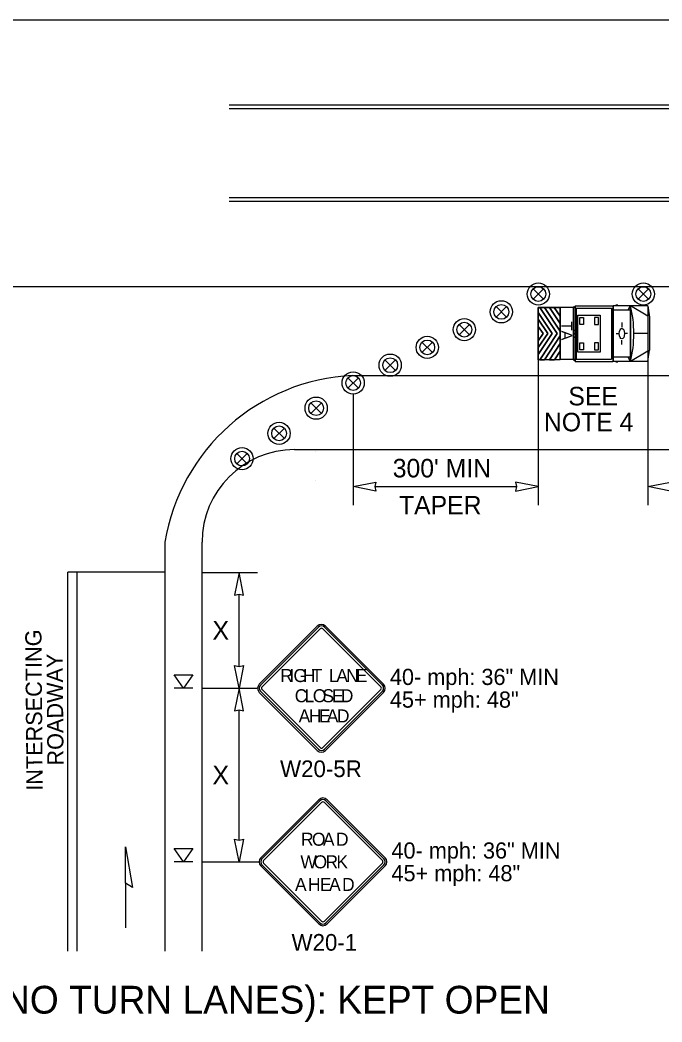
# Model space of a CAD drawing. Extents: x 99958 to 100176, y 99935 to 100011.
# Drawn here: x 100123.446 to 100126.219, y 100001.6 to 100005.928 of the extents above; entities that cross this region are included whole.
import ezdxf

# ---------------------------------------------------------------- set-up
doc = ezdxf.new("R2010")
doc.units = 0
for name, color, linetype in [('RD_ED_ShoulderPavedEdge', 7, 'Continuous'), ('RD_MK_LineDblYellowCenter', 7, 'Continuous'), ('RD_MK_LineEdgeWhite', 7, 'Continuous'), ('RD_MK_LineEdgeYellow', 7, 'Continuous'), ('RD_MK_LineLane', 7, 'Continuous'), ('RD_MK_LineStop', 7, 'Continuous'), ('RD_MK_LineTwoWayLtTurn', 7, 'Continuous'), ('SH_DE_DetailBody1Text', 7, 'Continuous'), ('SH_DE_DetailHeading2Text', 7, 'Continuous'), ('TR_SN_ConstructionSigns', 7, 'Continuous'), ('TR_WZ_PortableSignMountBlk-Org', 7, 'Continuous'), ('TR_WZ_TrafficSafetyDrum', 7, 'Continuous'), ('TR_WZ_TransportableAttenuator', 7, 'Continuous'), ('TR_WZ_WorkZoneDetails', 7, 'Continuous'), ('TR_WZ_WorkZoneTextCurrent', 7, 'Continuous')]:
    doc.layers.add(name, color=color, linetype=linetype)

msp = doc.modelspace()

# ---------------------------------------------------------------- linework, layer by layer
at = {"layer": 'RD_ED_ShoulderPavedEdge'}
msp.add_line((100124.6319, 100004.0725), (100127.555, 100004.0725), dxfattribs=at)
msp.add_lwpolyline([(100124.2319, 100001.9059), (100124.2319, 100003.6724)], dxfattribs=at)
msp.add_arc((100124.6319, 100003.6724), 0.4, 90, 180, dxfattribs=at)
at = {"layer": 'RD_MK_LineDblYellowCenter'}
for p, q in [((100123.6519, 100001.9059), (100123.6519, 100003.5425)), ((100123.6919, 100001.9059), (100123.6919, 100003.5425))]:
    msp.add_line(p, q, dxfattribs=at)
at = {"layer": 'RD_MK_LineEdgeWhite'}
msp.add_line((100124.0719, 100003.6724), (100124.0719, 100001.9059), dxfattribs=at)
msp.add_arc((100124.9219, 100003.5319), 0.8615, 92.6555, 170.6116, dxfattribs=at)
at = {"layer": 'RD_MK_LineEdgeYellow'}
msp.add_line((100124.8819, 100004.3925), (100127.555, 100004.3925), dxfattribs=at)
at = {"layer": 'RD_MK_LineLane'}
for points in [[(100127.555, 100005.9284), (100120.32, 100005.9284)], [(100127.555, 100004.7765), (100120.32, 100004.7765)]]:
    msp.add_lwpolyline(points, dxfattribs=at)
at = {"layer": 'RD_MK_LineStop'}
msp.add_line((100124.0719, 100003.5425), (100123.6519, 100003.5425), dxfattribs=at)
at = {"layer": 'RD_MK_LineTwoWayLtTurn'}
for p, q in [((100127.555, 100005.5604), (100124.3495, 100005.5604)), ((100127.555, 100005.1444), (100124.3495, 100005.1444))]:
    msp.add_line(p, q, dxfattribs=at)
for points in [[(100127.555, 100005.5445), (100124.3495, 100005.5445)], [(100127.555, 100005.1604), (100124.3495, 100005.1604)]]:
    msp.add_lwpolyline(points, dxfattribs=at)
at = {"layer": 'TR_SN_ConstructionSigns'}
for p, q in [((100124.7299, 100003.3101), (100124.4794, 100003.0595)), ((100124.7349, 100003.3051), (100124.4843, 100003.0545)), ((100124.4913, 100003.0476), (100124.7419, 100003.2981)), ((100124.7538, 100003.2981), (100125.0044, 100003.0476)), ((100125.0113, 100003.0545), (100124.7608, 100003.3051)), ((100125.0163, 100003.0595), (100124.7657, 100003.3101)), ((100124.4794, 100003.0237), (100124.7299, 100002.7731)), ((100124.4843, 100003.0287), (100124.7349, 100002.7781)), ((100124.7419, 100002.7851), (100124.4913, 100003.0356)), ((100125.0044, 100003.0356), (100124.7538, 100002.7851)), ((100124.7608, 100002.7781), (100125.0113, 100003.0287)), ((100124.7657, 100002.7731), (100125.0163, 100003.0237)), ((100124.7366, 100002.5601), (100124.486, 100002.3095)), ((100124.7416, 100002.5551), (100124.491, 100002.3045)), ((100124.498, 100002.2976), (100124.7485, 100002.5481)), ((100124.7605, 100002.5481), (100125.0111, 100002.2976)), ((100125.018, 100002.3045), (100124.7674, 100002.5551)), ((100125.023, 100002.3095), (100124.7724, 100002.5601)), ((100124.491, 100002.2787), (100124.7416, 100002.0281)), ((100124.7485, 100002.0351), (100124.498, 100002.2856)), ((100125.0111, 100002.2856), (100124.7605, 100002.0351)), ((100124.7674, 100002.0281), (100125.018, 100002.2787)), ((100124.486, 100002.2737), (100124.7366, 100002.0231)), ((100124.7724, 100002.0231), (100125.023, 100002.2737))]:
    msp.add_line(p, q, dxfattribs=at)
for centre, radius, start, end in [((100124.7478, 100003.2922), 0.0253, 45, 135), ((100124.7478, 100003.2922), 0.0183, 45, 135), ((100124.7478, 100003.2922), 0.00844, 45, 135), ((100124.4973, 100003.0416), 0.0253, 135, 225), ((100124.9984, 100003.0416), 0.0253, 315, 45), ((100124.4973, 100003.0416), 0.0183, 135, 225), ((100124.4973, 100003.0416), 0.00844, 135, 225), ((100124.9984, 100003.0416), 0.00844, 315, 45), ((100124.9984, 100003.0416), 0.0183, 315, 45), ((100124.7478, 100002.791), 0.0253, 225, 315), ((100124.7478, 100002.791), 0.0183, 225, 315), ((100124.7478, 100002.791), 0.00844, 225, 315), ((100124.7545, 100002.5422), 0.0253, 45, 135), ((100124.7545, 100002.5422), 0.0183, 45, 135), ((100124.7545, 100002.5422), 0.00844, 45, 135), ((100124.5039, 100002.2916), 0.0253, 135, 225), ((100124.5039, 100002.2916), 0.0183, 135, 225), ((100124.5039, 100002.2916), 0.00844, 135, 225), ((100125.0051, 100002.2916), 0.00844, 315, 45), ((100125.0051, 100002.2916), 0.0183, 315, 45), ((100125.0051, 100002.2916), 0.0253, 315, 45), ((100124.7545, 100002.041), 0.0253, 225, 315), ((100124.7545, 100002.041), 0.0183, 225, 315), ((100124.7545, 100002.041), 0.00844, 225, 315)]:
    msp.add_arc(centre, radius, start, end, dxfattribs=at)
at = {"layer": 'TR_WZ_PortableSignMountBlk-Org'}
for p, q in [((100124.1919, 100003.0416), (100124.1119, 100003.0416)), ((100124.1919, 100002.2916), (100124.1119, 100002.2916))]:
    msp.add_line(p, q, dxfattribs=at)
for points in [[(100124.152, 100003.0416), (100124.1119, 100003.0991), (100124.1919, 100003.0991)], [(100124.152, 100002.2916), (100124.1119, 100002.3491), (100124.1919, 100002.3491)]]:
    msp.add_lwpolyline(points, close=True, dxfattribs=at)
at = {"layer": 'TR_WZ_TrafficSafetyDrum'}
for p, q in [((100125.7076, 100004.7671), (100125.6623, 100004.7218)), ((100125.6623, 100004.7671), (100125.7076, 100004.7218)), ((100126.1163, 100004.7671), (100126.1615, 100004.7218)), ((100126.1615, 100004.7671), (100126.1163, 100004.7218)), ((100125.5476, 100004.6903), (100125.5023, 100004.645)), ((100125.5023, 100004.6903), (100125.5476, 100004.645)), ((100125.3876, 100004.6135), (100125.3423, 100004.5682)), ((100125.3423, 100004.6135), (100125.3876, 100004.5682)), ((100125.2276, 100004.5367), (100125.1823, 100004.4914)), ((100125.1823, 100004.5367), (100125.2276, 100004.4914)), ((100125.0676, 100004.4599), (100125.0223, 100004.4146)), ((100125.0223, 100004.4599), (100125.0676, 100004.4146)), ((100124.9076, 100004.3831), (100124.8623, 100004.3378)), ((100124.8623, 100004.3831), (100124.9076, 100004.3378)), ((100124.7476, 100004.2742), (100124.7023, 100004.2289)), ((100124.7023, 100004.2742), (100124.7476, 100004.2289)), ((100124.5876, 100004.1653), (100124.5423, 100004.1201)), ((100124.5423, 100004.1653), (100124.5876, 100004.1201)), ((100124.4276, 100004.0564), (100124.3823, 100004.0112)), ((100124.3823, 100004.0564), (100124.4276, 100004.0112))]:
    msp.add_line(p, q, dxfattribs=at)
for centre, radius in [((100125.685, 100004.7445), 0.048), ((100125.685, 100004.7445), 0.048), ((100126.1389, 100004.7445), 0.048), ((100126.1389, 100004.7445), 0.048), ((100125.685, 100004.7445), 0.032), ((100126.1389, 100004.7445), 0.032), ((100125.525, 100004.6677), 0.048), ((100125.525, 100004.6677), 0.048), ((100125.525, 100004.6677), 0.032), ((100125.365, 100004.5909), 0.048), ((100125.365, 100004.5909), 0.048), ((100125.365, 100004.5909), 0.032), ((100125.205, 100004.5141), 0.048), ((100125.205, 100004.5141), 0.048), ((100125.205, 100004.5141), 0.032), ((100125.045, 100004.4373), 0.048), ((100125.045, 100004.4373), 0.048), ((100125.045, 100004.4373), 0.032), ((100124.885, 100004.3605), 0.048), ((100124.885, 100004.3605), 0.048), ((100124.885, 100004.3605), 0.032), ((100124.725, 100004.2516), 0.048), ((100124.725, 100004.2516), 0.048), ((100124.725, 100004.2516), 0.032), ((100124.565, 100004.1427), 0.048), ((100124.565, 100004.1427), 0.048), ((100124.565, 100004.1427), 0.032), ((100124.405, 100004.0338), 0.048), ((100124.405, 100004.0338), 0.048), ((100124.405, 100004.0338), 0.032)]:
    msp.add_circle(centre, radius, dxfattribs=at)
at = {"layer": 'TR_WZ_TransportableAttenuator'}
for p, q in [((100125.685, 100004.6651), (100125.7451, 100004.5746)), ((100125.685, 100004.636), (100125.685, 100004.6651)), ((100125.7451, 100004.5746), (100125.685, 100004.6651)), ((100125.685, 100004.6651), (100125.685, 100004.636)), ((100125.766, 100004.5739), (100125.6912, 100004.6866)), ((100125.6912, 100004.6866), (100125.7116, 100004.6866)), ((100125.6912, 100004.6866), (100125.766, 100004.5739)), ((100125.7116, 100004.6866), (100125.6912, 100004.6866)), ((100125.7116, 100004.6866), (100125.7793, 100004.5838)), ((100125.7793, 100004.5838), (100125.7116, 100004.6866)), ((100125.7793, 100004.6171), (100125.7337, 100004.6866)), ((100125.7337, 100004.6866), (100125.7541, 100004.6866)), ((100125.7541, 100004.6866), (100125.7337, 100004.6866)), ((100125.7337, 100004.6866), (100125.7793, 100004.6171)), ((100125.7541, 100004.6866), (100125.7793, 100004.6484)), ((100125.7793, 100004.6484), (100125.7541, 100004.6866)), ((100125.7793, 100004.4613), (100125.7793, 100004.6866)), ((100125.8437, 100004.6866), (100125.7793, 100004.6866)), ((100125.8361, 100004.6824), (100125.8361, 100004.4649)), ((100125.8396, 100004.6897), (100125.8432, 100004.6897)), ((100125.8432, 100004.6897), (100125.8432, 100004.4576)), ((100125.8437, 100004.6937), (100126.0062, 100004.6937)), ((100125.8437, 100004.6937), (100125.8437, 100004.4537)), ((100125.8437, 100004.6862), (100125.8437, 100004.4613)), ((100125.8483, 100004.6841), (100125.8483, 100004.4633)), ((100125.8483, 100004.6841), (100126.0016, 100004.6841)), ((100126.0016, 100004.6841), (100126.0016, 100004.4633)), ((100126.0062, 100004.6937), (100126.0062, 100004.4537)), ((100126.0084, 100004.6937), (100126.0084, 100004.4537)), ((100126.1576, 100004.6937), (100126.0084, 100004.6937)), ((100126.0817, 100004.6751), (100126.0084, 100004.6751)), ((100126.0288, 100004.6971), (100126.0198, 100004.6971)), ((100126.0817, 100004.6937), (100126.0722, 100004.6751)), ((100126.0817, 100004.6937), (100126.0817, 100004.4537)), ((100126.083, 100004.6937), (100126.083, 100004.4537)), ((100126.1576, 100004.6497), (100126.083, 100004.6937)), ((100126.1576, 100004.6937), (100126.1576, 100004.4537)), ((100126.1576, 100004.6937), (100126.165, 100004.6452)), ((100125.7258, 100004.5749), (100125.685, 100004.636)), ((100125.685, 100004.636), (100125.7258, 100004.5749)), ((100125.7793, 100004.6484), (100125.7793, 100004.6171)), ((100125.7793, 100004.6171), (100125.7793, 100004.6484)), ((100126.0459, 100004.6212), (100126.0459, 100004.6018)), ((100126.165, 100004.6452), (100126.165, 100004.5021)), ((100125.685, 100004.605), (100125.7058, 100004.574)), ((100125.685, 100004.5426), (100125.685, 100004.605)), ((100125.7058, 100004.574), (100125.685, 100004.605)), ((100125.685, 100004.605), (100125.685, 100004.5426)), ((100125.685, 100004.5135), (100125.7258, 100004.5749)), ((100125.7258, 100004.5749), (100125.685, 100004.5135)), ((100125.7451, 100004.5746), (100125.685, 100004.484)), ((100125.685, 100004.484), (100125.7451, 100004.5746)), ((100125.7058, 100004.574), (100125.685, 100004.5426)), ((100125.685, 100004.5426), (100125.7058, 100004.574)), ((100125.6911, 100004.4611), (100125.766, 100004.5739)), ((100125.766, 100004.5739), (100125.6911, 100004.4611)), ((100125.7793, 100004.5838), (100125.7793, 100004.5638)), ((100125.7793, 100004.5638), (100125.7793, 100004.5838)), ((100125.8361, 100004.5906), (100125.8432, 100004.5861)), ((100125.838, 100004.5737), (100125.8413, 100004.5737)), ((100125.8396, 100004.577), (100125.8396, 100004.5703)), ((100126.022, 100004.5738), (100126.032, 100004.5738)), ((100126.0347, 100004.5732), (100126.0347, 100004.5732)), ((100126.0697, 100004.5738), (100126.0597, 100004.5738)), ((100126.1576, 100004.5737), (100126.0977, 100004.5737)), ((100125.7793, 100004.5638), (100125.7112, 100004.4611)), ((100125.7112, 100004.4611), (100125.7793, 100004.5638)), ((100125.7332, 100004.4611), (100125.7793, 100004.5306)), ((100125.7793, 100004.5306), (100125.7332, 100004.4611)), ((100125.7793, 100004.5306), (100125.7793, 100004.4974)), ((100125.7793, 100004.4974), (100125.7793, 100004.5306)), ((100125.8361, 100004.5568), (100125.8432, 100004.5613)), ((100126.0459, 100004.5261), (100126.0459, 100004.5455)), ((100125.685, 100004.484), (100125.685, 100004.5135)), ((100125.685, 100004.5135), (100125.685, 100004.484)), ((100125.7793, 100004.4974), (100125.7548, 100004.4611)), ((100125.7548, 100004.4611), (100125.7793, 100004.4974)), ((100126.1576, 100004.4976), (100126.083, 100004.4537)), ((100126.1576, 100004.4537), (100126.165, 100004.5021)), ((100125.7112, 100004.4611), (100125.6911, 100004.4611)), ((100125.6911, 100004.4611), (100125.7112, 100004.4611)), ((100125.7548, 100004.4611), (100125.7332, 100004.4611)), ((100125.7332, 100004.4611), (100125.7548, 100004.4611)), ((100125.8437, 100004.4613), (100125.7793, 100004.4613)), ((100125.8396, 100004.4576), (100125.8432, 100004.4576)), ((100125.8437, 100004.4537), (100126.0062, 100004.4537)), ((100125.8483, 100004.4633), (100126.0016, 100004.4633)), ((100126.0817, 100004.4723), (100126.0084, 100004.4723)), ((100126.1576, 100004.4537), (100126.0084, 100004.4537)), ((100126.0288, 100004.4503), (100126.0198, 100004.4503)), ((100126.0738, 100004.4723), (100126.0817, 100004.4537))]:
    msp.add_line(p, q, dxfattribs=at)
for points in [[(100125.7793, 100004.4611), (100125.685, 100004.4611), (100125.685, 100004.6866), (100125.7793, 100004.6866)], [(100125.8563, 100004.6537), (100125.9523, 100004.6537), (100125.9523, 100004.4937), (100125.8563, 100004.4937)], [(100125.8643, 100004.6437), (100125.8803, 100004.6437), (100125.8803, 100004.6137), (100125.8643, 100004.6137)], [(100125.9443, 100004.6437), (100125.9283, 100004.6437), (100125.9283, 100004.6137), (100125.9443, 100004.6137)], [(100125.8643, 100004.5337), (100125.8803, 100004.5337), (100125.8803, 100004.5037), (100125.8643, 100004.5037)], [(100125.9443, 100004.5337), (100125.9283, 100004.5337), (100125.9283, 100004.5037), (100125.9443, 100004.5037)]]:
    msp.add_lwpolyline(points, close=True, dxfattribs=at)
msp.add_lwpolyline([(100125.7793, 100004.6866), (100125.685, 100004.6866), (100125.685, 100004.4611), (100125.7793, 100004.4613)], dxfattribs=at)
for centre, major_axis, start_param, end_param in [((100125.8396, 100004.6824), (0, 0.00732), 6.283185, 7.853982), ((100125.9764, 100004.5736), (0, 0.2519), 4.215852, 5.209111), ((100125.8396, 100004.4649), (0, -0.00732), 4.712389, 6.283185)]:
    msp.add_ellipse(centre, major_axis=major_axis, ratio=0.481608, start_param=start_param, end_param=end_param, dxfattribs=at)
for centre, major_axis in [((100125.8396, 100004.5737), (0, -0.00338)), ((100126.0459, 100004.5737), (0, -0.0231))]:
    msp.add_ellipse(centre, major_axis=major_axis, ratio=0.481608, dxfattribs=at)
at = {"layer": 'TR_WZ_WorkZoneDetails'}
for p, q in [((100125.685, 100004.4611), (100125.685, 100003.8325)), ((100126.1576, 100004.4537), (100126.1576, 100003.8325)), ((100124.885, 100004.3125), (100124.885, 100003.8325)), ((100124.7227, 100004.0646), (100124.7227, 100004.0646)), ((100124.7227, 100003.9403), (100124.7227, 100003.9403)), ((100124.9787, 100003.9125), (100125.5912, 100003.9125)), ((100124.2319, 100003.5416), (100124.4719, 100003.5416)), ((100124.3919, 100003.1353), (100124.3919, 100003.4479)), ((100124.2319, 100003.0416), (100124.4719, 100003.0416)), ((100124.3919, 100002.3853), (100124.3919, 100002.9479)), ((100124.2319, 100002.2916), (100124.4786, 100002.2916)), ((100123.9015, 100002.1988), (100123.9015, 100002.0059))]:
    msp.add_line(p, q, dxfattribs=at)
for points in [[(100124.885, 100003.9125), (100124.9832, 100003.9317), (100124.9787, 100003.9125), (100124.9832, 100003.8932)], [(100125.685, 100003.9125), (100125.5867, 100003.9317), (100125.5912, 100003.9125), (100125.5867, 100003.8932)], [(100126.1576, 100003.9125), (100126.2559, 100003.9317), (100126.2514, 100003.9125), (100126.2559, 100003.8932)], [(100124.3919, 100003.5416), (100124.3727, 100003.4433), (100124.3919, 100003.4479), (100124.4112, 100003.4433)], [(100124.3919, 100003.0416), (100124.3727, 100003.1399), (100124.3919, 100003.1353), (100124.4112, 100003.1399)], [(100124.3919, 100003.0416), (100124.3727, 100002.9433), (100124.3919, 100002.9479), (100124.4112, 100002.9433)], [(100124.3919, 100002.2916), (100124.3727, 100002.3899), (100124.3919, 100002.3853), (100124.4112, 100002.3899)], [(100123.9015, 100002.356), (100123.9323, 100002.181), (100123.9015, 100002.1988)]]:
    msp.add_lwpolyline(points, close=True, dxfattribs=at)

# ---------------------------------------------------------------- texts
at = {"layer": 'SH_DE_DetailBody1Text'}
for s, p in [('INTERSECTING', (100123.5437, 100002.5989)), ('ROADWAY', (100123.6339, 100002.7079))]:
    msp.add_text(s, height=0.07, rotation=90.4626, dxfattribs=at).set_placement(p)
at = {"layer": 'SH_DE_DetailHeading2Text'}
msp.add_text('AT-GRADE INTERSECTION (NO TURN LANES): KEPT OPEN', height=0.12, rotation=360, dxfattribs=at).set_placement((100121.2057, 100001.6359))
at = {"layer": 'TR_SN_ConstructionSigns'}
for s, p in [('R', (100124.5706, 100003.0683)), ('I', (100124.61, 100003.0683)), ('G', (100124.6271, 100003.0683)), ('H', (100124.6679, 100003.0683)), ('T', (100124.7058, 100003.0683)), ('L', (100124.7807, 100003.0683)), ('A', (100124.8122, 100003.0683)), ('N', (100124.8547, 100003.0683)), ('E', (100124.8963, 100003.0683)), ('C', (100124.6325, 100002.9811)), ('L', (100124.6753, 100002.9811)), ('O', (100124.7107, 100002.9811)), ('S', (100124.7523, 100002.9811)), ('E', (100124.7934, 100002.9811)), ('D', (100124.8316, 100002.9811)), ('A', (100124.6494, 100002.8939)), ('H', (100124.6933, 100002.8939)), ('E', (100124.7371, 100002.8939)), ('A', (100124.7709, 100002.8939)), ('D', (100124.8148, 100002.8939)), ('R', (100124.6599, 100002.3611)), ('O', (100124.7069, 100002.3611)), ('A', (100124.7543, 100002.3611)), ('D', (100124.8108, 100002.3611)), ('W', (100124.657, 100002.2635)), ('O', (100124.7139, 100002.2635)), ('R', (100124.7654, 100002.2635)), ('K', (100124.8126, 100002.2635)), ('A', (100124.6336, 100002.1658)), ('H', (100124.6898, 100002.1658)), ('E', (100124.7416, 100002.1658)), ('A', (100124.7809, 100002.1658)), ('D', (100124.8372, 100002.1658))]:
    msp.add_text(s, height=0.0562, dxfattribs=at).set_placement(p)
for s, p in [('W20-5R', (100124.5692, 100002.6577)), ('W20-1', (100124.6187, 100001.9077))]:
    msp.add_text(s, height=0.072, rotation=360, dxfattribs=at).set_placement(p)
at = {"layer": 'TR_WZ_TransportableAttenuator'}
msp.add_text('TA', height=0.048, rotation=270, dxfattribs=at).set_placement((100125.7837, 100004.6263))
at = {"layer": 'TR_WZ_WorkZoneDetails'}
for s, p in [('40- mph: 36" MIN', (100125.0437, 100003.0556)), ('45+ mph: 48"', (100125.0437, 100002.9576)), ('40- mph: 36" MIN', (100125.0504, 100002.3056)), ('45+ mph: 48"', (100125.0504, 100002.2076))]:
    msp.add_text(s, height=0.07, dxfattribs=at).set_placement(p)
at = {"layer": 'TR_WZ_WorkZoneTextCurrent'}
for s, p in [('SEE', (100125.8148, 100004.2636)), ('NOTE 4', (100125.7092, 100004.1516)), ("300' MIN", (100125.0559, 100003.9525)), ('TAPER', (100125.0829, 100003.7925)), ('X', (100124.2772, 100003.2516)), ('X', (100124.2772, 100002.6266))]:
    msp.add_text(s, height=0.08, dxfattribs=at).set_placement(p)

doc.saveas('drawing.dxf')
